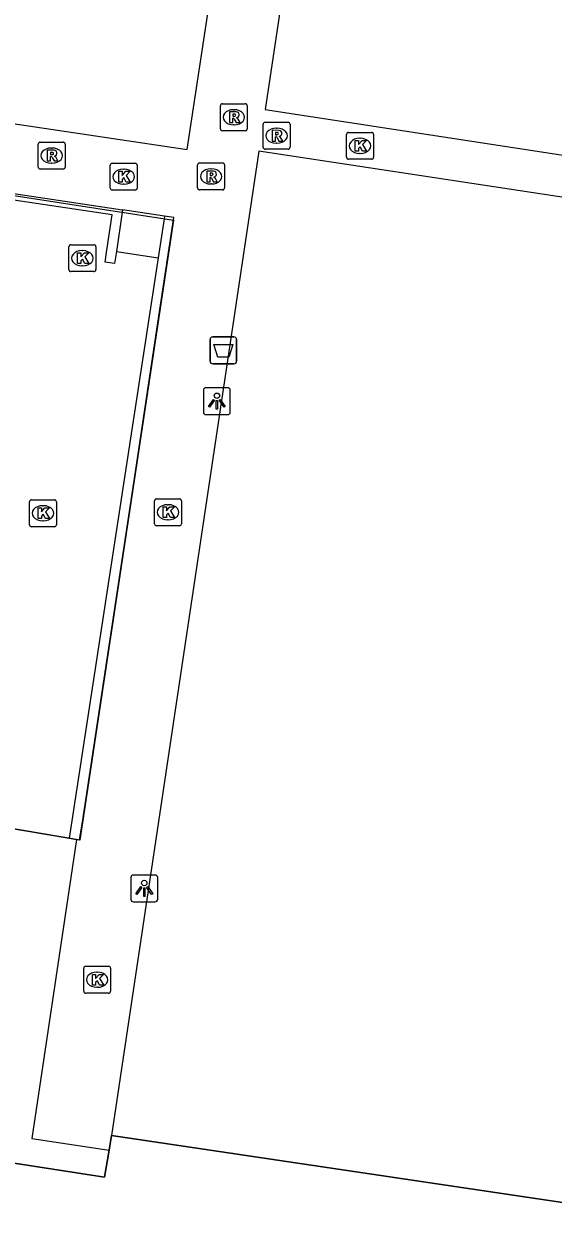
# Model space of a CAD drawing. Extents: x 164150 to 165261, y 382513 to 383432.
# Drawn here: x 164212.4 to 164232.08, y 382766.41 to 382810.49 of the extents above; entities that cross this region are included whole.
import ezdxf

# ---------------------------------------------------------------- set-up
doc = ezdxf.new("R2010")
doc.units = 0
for name, color, linetype in [('IMGEO_Afvalbak', 7, 'Continuous'), ('IMGEO_Groenvoorziening', 7, 'Continuous'), ('IMGEO_Hek', 7, 'Continuous'), ('IMGEO_Kolk', 7, 'Continuous'), ('IMGEO_Lichtpunt', 7, 'Continuous'), ('IMGEO_Muur', 7, 'Continuous'), ('IMGEO_Rioolput', 7, 'Continuous'), ('IMGEO_Voetpad_open', 7, 'Continuous')]:
    doc.layers.add(name, color=color, linetype=linetype)

msp = doc.modelspace()

# ---------------------------------------------------------------- linework, layer by layer
at = {"layer": 'IMGEO_Afvalbak'}
for p, q in [((164219.324, 382797.957), (164219.324, 382798.757)), ((164219.324, 382798.757), (164219.324, 382797.957)), ((164219.424, 382798.857), (164220.214, 382798.857)), ((164220.214, 382798.857), (164219.424, 382798.857)), ((164220.314, 382798.757), (164220.314, 382797.957)), ((164220.314, 382797.957), (164220.314, 382798.757)), ((164220.214, 382797.857), (164219.424, 382797.857)), ((164219.424, 382797.857), (164220.214, 382797.857))]:
    msp.add_line(p, q, dxfattribs=at)
msp.add_lwpolyline([(164219.467, 382798.571), (164220.171, 382798.571), (164220.022, 382798.101), (164219.616, 382798.101), (164219.467, 382798.571)], dxfattribs=at)
for centre, start, end in [((164219.424, 382798.757), 90, 180), ((164219.424, 382798.757), 90, 180), ((164220.214, 382798.757), 0, 90), ((164220.214, 382798.757), 360, 90), ((164219.424, 382797.957), 180, 270), ((164219.424, 382797.957), 180, 270), ((164220.214, 382797.957), 270, 0), ((164220.214, 382797.957), 270, 0)]:
    msp.add_arc(centre, 0.1, start, end, dxfattribs=at)
at = {"layer": 'IMGEO_Groenvoorziening'}
for points in [[(164215.574, 382768.638), (164215.407, 382767.639), (164205.957, 382769.097), (164207.394, 382779.219)], [(164234.342, 382766.406), (164215.665, 382769.181)]]:
    msp.add_lwpolyline(points, dxfattribs=at)
at = {"layer": 'IMGEO_Hek'}
for points in [[(164215.665, 382769.181), (164234.342, 382766.406), (164241.349, 382814.392), (164250.763, 382877.302), (164232.516, 382880.004)], [(164231.856, 382877.141), (164221.376, 382807.304), (164239.803, 382804.489), (164239.581, 382802.961), (164221.141, 382805.757), (164215.665, 382769.181)], [(164184.244, 382810.929), (164218.479, 382805.822), (164224.023, 382842.342), (164189.778, 382847.475)], [(164207.394, 382779.219), (164205.957, 382769.097), (164215.407, 382767.639), (164215.574, 382768.638)], [(164215.574, 382768.638), (164215.665, 382769.181)]]:
    msp.add_lwpolyline(points, dxfattribs=at)
at = {"layer": 'IMGEO_Kolk'}
for p, q in [((164224.398, 382805.53), (164224.398, 382806.382)), ((164224.473, 382806.456), (164225.325, 382806.456)), ((164225.399, 382806.382), (164225.399, 382805.53)), ((164224.886, 382806.236), (164224.911, 382806.236)), ((164224.909, 382805.676), (164224.884, 382805.676)), ((164215.616, 382804.385), (164215.616, 382805.237)), ((164215.691, 382805.311), (164216.543, 382805.311)), ((164216.104, 382805.091), (164216.129, 382805.091)), ((164216.617, 382805.237), (164216.617, 382804.385)), ((164225.325, 382805.456), (164224.473, 382805.456)), ((164216.543, 382804.311), (164215.691, 382804.311)), ((164216.127, 382804.531), (164216.102, 382804.531)), ((164214.08, 382801.356), (164214.08, 382802.208)), ((164214.155, 382802.282), (164215.007, 382802.282)), ((164214.568, 382802.062), (164214.593, 382802.062)), ((164215.081, 382802.208), (164215.081, 382801.356)), ((164215.007, 382801.282), (164214.155, 382801.282)), ((164214.591, 382801.502), (164214.566, 382801.502)), ((164212.615, 382791.879), (164212.615, 382792.731)), ((164212.69, 382792.805), (164213.542, 382792.805)), ((164213.616, 382792.731), (164213.616, 382791.879)), ((164217.261, 382791.917), (164217.261, 382792.769)), ((164217.336, 382792.843), (164218.188, 382792.843)), ((164218.262, 382792.769), (164218.262, 382791.917)), ((164213.103, 382792.585), (164213.128, 382792.585)), ((164217.749, 382792.623), (164217.774, 382792.623)), ((164213.126, 382792.025), (164213.101, 382792.025)), ((164218.188, 382791.843), (164217.336, 382791.843)), ((164217.772, 382792.063), (164217.747, 382792.063)), ((164213.542, 382791.805), (164212.69, 382791.805)), ((164214.63, 382774.546), (164214.63, 382775.398)), ((164214.705, 382775.472), (164215.557, 382775.472)), ((164215.118, 382775.252), (164215.143, 382775.252)), ((164215.631, 382775.398), (164215.631, 382774.546)), ((164215.141, 382774.692), (164215.116, 382774.692)), ((164215.557, 382774.472), (164214.705, 382774.472))]:
    msp.add_line(p, q, dxfattribs=at)
for points in [[(164224.398, 382805.53), (164224.398, 382806.382)], [(164224.473, 382806.456), (164225.325, 382806.456)], [(164225.399, 382806.382), (164225.399, 382805.53)], [(164224.719, 382806.156), (164224.842, 382806.156), (164224.842, 382806.005), (164224.972, 382806.156), (164225.136, 382806.156), (164224.99, 382806.005), (164225.143, 382805.756), (164224.991, 382805.756), (164224.906, 382805.92), (164224.842, 382805.853), (164224.842, 382805.756), (164224.719, 382805.756), (164224.719, 382806.156)], [(164215.616, 382804.385), (164215.616, 382805.237)], [(164215.691, 382805.311), (164216.543, 382805.311)], [(164216.617, 382805.237), (164216.617, 382804.385)], [(164225.325, 382805.456), (164224.473, 382805.456)], [(164215.937, 382805.011), (164216.06, 382805.011), (164216.06, 382804.86), (164216.19, 382805.011), (164216.354, 382805.011), (164216.208, 382804.86), (164216.361, 382804.611), (164216.209, 382804.611), (164216.124, 382804.775), (164216.06, 382804.708), (164216.06, 382804.611), (164215.937, 382804.611), (164215.937, 382805.011)], [(164216.543, 382804.311), (164215.691, 382804.311)], [(164214.08, 382801.356), (164214.08, 382802.208)], [(164214.155, 382802.282), (164215.007, 382802.282)], [(164214.401, 382801.982), (164214.524, 382801.982), (164214.524, 382801.831), (164214.654, 382801.982), (164214.818, 382801.982), (164214.672, 382801.831), (164214.825, 382801.582), (164214.673, 382801.582), (164214.588, 382801.746), (164214.524, 382801.679), (164214.524, 382801.582), (164214.401, 382801.582), (164214.401, 382801.982)], [(164215.081, 382802.208), (164215.081, 382801.356)], [(164215.007, 382801.282), (164214.155, 382801.282)], [(164212.615, 382791.879), (164212.615, 382792.731)], [(164212.69, 382792.805), (164213.542, 382792.805)], [(164213.616, 382792.731), (164213.616, 382791.879)], [(164217.261, 382791.917), (164217.261, 382792.769)], [(164217.336, 382792.843), (164218.188, 382792.843)], [(164218.262, 382792.769), (164218.262, 382791.917)], [(164212.936, 382792.505), (164213.059, 382792.505), (164213.059, 382792.354), (164213.189, 382792.505), (164213.353, 382792.505), (164213.207, 382792.354), (164213.36, 382792.105), (164213.208, 382792.105), (164213.123, 382792.269), (164213.059, 382792.202), (164213.059, 382792.105), (164212.936, 382792.105), (164212.936, 382792.505)], [(164217.582, 382792.543), (164217.705, 382792.543), (164217.705, 382792.392), (164217.835, 382792.543), (164217.999, 382792.543), (164217.853, 382792.392), (164218.006, 382792.143), (164217.854, 382792.143), (164217.769, 382792.307), (164217.705, 382792.24), (164217.705, 382792.143), (164217.582, 382792.143), (164217.582, 382792.543)], [(164218.188, 382791.843), (164217.336, 382791.843)], [(164213.542, 382791.805), (164212.69, 382791.805)], [(164214.63, 382774.546), (164214.63, 382775.398)], [(164214.705, 382775.472), (164215.557, 382775.472)], [(164214.951, 382775.172), (164215.074, 382775.172), (164215.074, 382775.021), (164215.204, 382775.172), (164215.368, 382775.172), (164215.222, 382775.021), (164215.375, 382774.772), (164215.223, 382774.772), (164215.138, 382774.936), (164215.074, 382774.869), (164215.074, 382774.772), (164214.951, 382774.772), (164214.951, 382775.172)], [(164215.631, 382775.398), (164215.631, 382774.546)], [(164215.557, 382774.472), (164214.705, 382774.472)]]:
    msp.add_lwpolyline(points, dxfattribs=at)
for centre, start, end in [((164224.475, 382806.38), 91.552, 178.448), ((164224.475, 382806.38), 91.552, 178.448), ((164225.323, 382806.38), 1.552, 88.448), ((164225.323, 382806.38), 1.552, 88.448), ((164224.475, 382805.532), 181.552, 268.448), ((164224.475, 382805.532), 181.552, 268.448), ((164225.323, 382805.532), 271.552, 358.448), ((164225.323, 382805.532), 271.552, 358.448), ((164215.693, 382805.235), 91.552, 178.448), ((164215.693, 382805.235), 91.552, 178.448), ((164216.541, 382805.235), 1.552, 88.448), ((164216.541, 382805.235), 1.552, 88.448), ((164215.693, 382804.387), 181.552, 268.448), ((164215.693, 382804.387), 181.552, 268.448), ((164216.541, 382804.387), 271.552, 358.448), ((164216.541, 382804.387), 271.552, 358.448), ((164214.157, 382802.206), 91.552, 178.448), ((164214.157, 382802.206), 91.552, 178.448), ((164215.005, 382802.206), 1.552, 88.448), ((164215.005, 382802.206), 1.552, 88.448), ((164214.157, 382801.358), 181.552, 268.448), ((164214.157, 382801.358), 181.552, 268.448), ((164215.005, 382801.358), 271.552, 358.448), ((164215.005, 382801.358), 271.552, 358.448), ((164212.692, 382792.729), 91.552, 178.448), ((164212.692, 382792.729), 91.552, 178.448), ((164213.54, 382792.729), 1.552, 88.448), ((164213.54, 382792.729), 1.552, 88.448), ((164217.338, 382792.767), 91.552, 178.448), ((164217.338, 382792.767), 91.552, 178.448), ((164218.186, 382792.767), 1.552, 88.448), ((164218.186, 382792.767), 1.552, 88.448), ((164212.692, 382791.881), 181.552, 268.448), ((164212.692, 382791.881), 181.552, 268.448), ((164213.54, 382791.881), 271.552, 358.448), ((164213.54, 382791.881), 271.552, 358.448), ((164217.338, 382791.919), 181.552, 268.448), ((164217.338, 382791.919), 181.552, 268.448), ((164218.186, 382791.919), 271.552, 358.448), ((164218.186, 382791.919), 271.552, 358.448), ((164214.707, 382775.396), 91.552, 178.448), ((164214.707, 382775.396), 91.552, 178.448), ((164215.555, 382775.396), 1.552, 88.448), ((164215.555, 382775.396), 1.552, 88.448), ((164214.707, 382774.548), 181.552, 268.448), ((164214.707, 382774.548), 181.552, 268.448), ((164215.555, 382774.548), 271.552, 358.448), ((164215.555, 382774.548), 271.552, 358.448)]:
    msp.add_arc(centre, 0.0765, start, end, dxfattribs=at)
for centre, major_axis, ratio, start_param, end_param in [((164224.885, 382805.956), (-0.387, 0.002), 0.722429, 4.712389, 7.853982), ((164224.91, 382805.956), (-0.39, 0.002), 0.717154, 1.570796, 4.712389), ((164216.103, 382804.811), (-0.387, 0.002), 0.722429, 4.712389, 7.853982), ((164216.128, 382804.811), (-0.39, 0.002), 0.717154, 1.570796, 4.712389), ((164214.567, 382801.782), (-0.387, 0.002), 0.722429, 4.712389, 7.853982), ((164214.592, 382801.782), (-0.39, 0.002), 0.717154, 1.570796, 4.712389), ((164213.102, 382792.305), (-0.387, 0.002), 0.722429, 4.712389, 7.853982), ((164213.127, 382792.305), (-0.39, 0.002), 0.717154, 1.570796, 4.712389), ((164217.748, 382792.343), (-0.387, 0.002), 0.722429, 4.712389, 7.853982), ((164217.773, 382792.343), (-0.39, 0.002), 0.717154, 1.570796, 4.712389), ((164215.117, 382774.972), (-0.387, 0.002), 0.722429, 4.712389, 7.853982), ((164215.142, 382774.972), (-0.39, 0.002), 0.717154, 1.570796, 4.712389)]:
    msp.add_ellipse(centre, major_axis=major_axis, ratio=ratio, start_param=start_param, end_param=end_param, dxfattribs=at)
at = {"layer": 'IMGEO_Lichtpunt'}
for p, q in [((164219.08, 382796.873), (164219.08, 382796.066)), ((164219.08, 382796.873), (164219.08, 382796.066)), ((164219.982, 382796.968), (164219.174, 382796.968)), ((164219.982, 382796.968), (164219.174, 382796.968)), ((164220.076, 382796.066), (164220.076, 382796.873)), ((164220.076, 382796.066), (164220.076, 382796.873)), ((164219.174, 382795.972), (164219.982, 382795.972)), ((164219.174, 382795.972), (164219.982, 382795.972)), ((164216.383, 382778.768), (164216.383, 382777.961)), ((164216.383, 382778.768), (164216.383, 382777.961)), ((164217.285, 382778.863), (164216.477, 382778.863)), ((164217.285, 382778.863), (164216.477, 382778.863)), ((164217.379, 382777.961), (164217.379, 382778.768)), ((164217.379, 382777.961), (164217.379, 382778.768)), ((164216.477, 382777.867), (164217.285, 382777.867)), ((164216.477, 382777.867), (164217.285, 382777.867))]:
    msp.add_line(p, q, dxfattribs=at)
for points in [[(164219.454, 382796.537), (164219.493, 382796.509), (164219.305, 382796.247), (164219.267, 382796.274), (164219.454, 382796.537)], [(164219.556, 382796.489), (164219.603, 382796.489), (164219.603, 382796.167), (164219.556, 382796.167), (164219.556, 382796.489)], [(164219.666, 382796.509), (164219.704, 382796.536), (164219.891, 382796.274), (164219.852, 382796.246), (164219.666, 382796.509)], [(164216.757, 382778.432), (164216.796, 382778.404), (164216.608, 382778.142), (164216.57, 382778.169), (164216.757, 382778.432)], [(164216.859, 382778.384), (164216.906, 382778.384), (164216.906, 382778.062), (164216.859, 382778.062), (164216.859, 382778.384)], [(164216.969, 382778.404), (164217.007, 382778.431), (164217.194, 382778.169), (164217.155, 382778.141), (164216.969, 382778.404)]]:
    msp.add_lwpolyline(points, dxfattribs=at)
for centre in [(164219.579, 382796.671), (164216.882, 382778.566)]:
    msp.add_circle(centre, 0.0994, dxfattribs=at)
for centre, start, end in [((164219.174, 382796.873), 90, 180), ((164219.174, 382796.873), 90, 180), ((164219.982, 382796.873), 0, 90), ((164219.982, 382796.873), 0, 90), ((164219.174, 382796.066), 180, 270), ((164219.174, 382796.066), 180, 270), ((164219.982, 382796.066), 270, 0), ((164219.982, 382796.066), 270, 360), ((164216.477, 382778.768), 90, 180), ((164216.477, 382778.768), 90, 180), ((164217.285, 382778.768), 0, 90), ((164217.285, 382778.768), 0, 90), ((164216.477, 382777.961), 180, 270), ((164216.477, 382777.961), 180, 270), ((164217.285, 382777.961), 270, 0), ((164217.285, 382777.961), 270, 360)]:
    msp.add_arc(centre, 0.0946, start, end, dxfattribs=at)
at = {"layer": 'IMGEO_Muur'}
for points in [[(164195.419, 382803.047), (164195.654, 382804.576), (164193.66, 382804.872), (164193.991, 382806.904), (164217.961, 382803.192), (164214.484, 382780.162), (164214.365, 382780.182)], [(164195.949, 382806.601), (164216.076, 382803.58)], [(164215.844, 382802.028), (164215.779, 382801.588), (164215.428, 382801.64), (164215.494, 382802.08), (164215.69, 382803.393), (164195.911, 382806.344)], [(164214.365, 382780.182), (164214.473, 382780.164), (164214.584, 382780.824), (164215.488, 382786.812), (164216.549, 382793.841), (164217.422, 382799.624), (164217.977, 382803.297), (164217.634, 382803.348)], [(164216.076, 382803.58), (164216.062, 382803.486), (164215.844, 382802.028)], [(164217.634, 382803.348), (164217.618, 382803.245), (164217.396, 382801.795)], [(164217.396, 382801.795), (164214.085, 382780.229)], [(164214.365, 382780.182), (164207.717, 382781.306)], [(164214.085, 382780.229), (164214.365, 382780.182)]]:
    msp.add_lwpolyline(points, dxfattribs=at)
at = {"layer": 'IMGEO_Rioolput'}
for p, q in [((164219.708, 382806.593), (164219.708, 382807.445)), ((164219.783, 382807.519), (164220.635, 382807.519)), ((164220.196, 382807.299), (164220.221, 382807.299)), ((164220.709, 382807.445), (164220.709, 382806.593)), ((164221.371, 382806.833), (164222.223, 382806.833)), ((164220.635, 382806.519), (164219.783, 382806.519)), ((164220.219, 382806.739), (164220.194, 382806.739)), ((164221.296, 382805.907), (164221.296, 382806.759)), ((164221.784, 382806.613), (164221.809, 382806.613)), ((164222.297, 382806.759), (164222.297, 382805.907)), ((164212.94, 382805.17), (164212.94, 382806.022)), ((164213.015, 382806.096), (164213.867, 382806.096)), ((164213.941, 382806.022), (164213.941, 382805.17)), ((164221.807, 382806.053), (164221.782, 382806.053)), ((164213.428, 382805.876), (164213.453, 382805.876)), ((164222.223, 382805.833), (164221.371, 382805.833)), ((164213.867, 382805.096), (164213.015, 382805.096)), ((164213.451, 382805.316), (164213.426, 382805.316)), ((164218.864, 382804.393), (164218.864, 382805.245)), ((164218.939, 382805.319), (164219.791, 382805.319)), ((164219.352, 382805.099), (164219.377, 382805.099)), ((164219.865, 382805.245), (164219.865, 382804.393)), ((164219.791, 382804.319), (164218.939, 382804.319)), ((164219.375, 382804.539), (164219.35, 382804.539))]:
    msp.add_line(p, q, dxfattribs=at)
for points in [[(164219.708, 382806.593), (164219.708, 382807.445)], [(164219.783, 382807.519), (164220.635, 382807.519)], [(164220.709, 382807.445), (164220.709, 382806.593)], [(164220.297, 382807.217), (164220.045, 382807.219), (164220.045, 382806.819)], [(164220.045, 382806.819), (164220.169, 382806.819), (164220.169, 382806.981), (164220.18, 382806.981)], [(164220.223, 382807.138), (164220.169, 382807.138), (164220.169, 382807.057)], [(164220.169, 382807.057), (164220.221, 382807.057)], [(164220.227, 382806.952), (164220.298, 382806.819), (164220.438, 382806.819), (164220.373, 382806.945)], [(164221.371, 382806.833), (164222.223, 382806.833)], [(164220.635, 382806.519), (164219.783, 382806.519)], [(164221.296, 382805.907), (164221.296, 382806.759)], [(164221.885, 382806.531), (164221.633, 382806.533), (164221.633, 382806.133)], [(164221.811, 382806.452), (164221.757, 382806.452), (164221.757, 382806.371)], [(164222.297, 382806.759), (164222.297, 382805.907)], [(164212.94, 382805.17), (164212.94, 382806.022)], [(164213.015, 382806.096), (164213.867, 382806.096)], [(164213.941, 382806.022), (164213.941, 382805.17)], [(164221.633, 382806.133), (164221.757, 382806.133), (164221.757, 382806.295), (164221.768, 382806.295)], [(164221.757, 382806.371), (164221.809, 382806.371)], [(164221.815, 382806.266), (164221.886, 382806.133), (164222.026, 382806.133), (164221.961, 382806.259)], [(164213.529, 382805.794), (164213.277, 382805.796), (164213.277, 382805.396)], [(164213.277, 382805.396), (164213.401, 382805.396), (164213.401, 382805.558), (164213.412, 382805.558)], [(164213.455, 382805.715), (164213.401, 382805.715), (164213.401, 382805.634)], [(164213.401, 382805.634), (164213.453, 382805.634)], [(164213.459, 382805.529), (164213.53, 382805.396), (164213.67, 382805.396), (164213.605, 382805.522)], [(164222.223, 382805.833), (164221.371, 382805.833)], [(164213.867, 382805.096), (164213.015, 382805.096)], [(164218.864, 382804.393), (164218.864, 382805.245)], [(164218.939, 382805.319), (164219.791, 382805.319)], [(164219.865, 382805.245), (164219.865, 382804.393)], [(164219.453, 382805.017), (164219.201, 382805.019), (164219.201, 382804.619)], [(164219.201, 382804.619), (164219.325, 382804.619), (164219.325, 382804.781), (164219.336, 382804.781)], [(164219.379, 382804.938), (164219.325, 382804.938), (164219.325, 382804.857)], [(164219.325, 382804.857), (164219.377, 382804.857)], [(164219.383, 382804.752), (164219.454, 382804.619), (164219.594, 382804.619), (164219.529, 382804.745)], [(164219.791, 382804.319), (164218.939, 382804.319)]]:
    msp.add_lwpolyline(points, dxfattribs=at)
for centre, radius, start, end in [((164219.785, 382807.443), 0.0765, 91.552, 178.448), ((164219.785, 382807.443), 0.0765, 91.552, 178.448), ((164220.633, 382807.443), 0.0765, 1.552, 88.448), ((164220.633, 382807.443), 0.0765, 1.552, 88.448), ((164220.179, 382806.928), 0.0533, 26.0293, 88.6989), ((164220.205, 382807.246), 0.19, 274.7715, 282.9687), ((164220.229, 382807.042), 0.0964, 77.0061, 93.1865), ((164220.243, 382807.099), 0.0378, 276.6634, 79.6772), ((164220.296, 382807.107), 0.109, 350.3612, 89.416), ((164220.294, 382807.107), 0.112, 277.5842, 350.9817), ((164220.278, 382806.892), 0.108, 29.5134, 73.7905), ((164221.373, 382806.757), 0.0765, 91.552, 178.448), ((164221.373, 382806.757), 0.0765, 91.552, 178.448), ((164222.221, 382806.757), 0.0765, 1.552, 88.448), ((164222.221, 382806.757), 0.0765, 1.552, 88.448), ((164219.785, 382806.595), 0.0765, 181.552, 268.448), ((164219.785, 382806.595), 0.0765, 181.552, 268.448), ((164220.633, 382806.595), 0.0765, 271.552, 358.448), ((164220.633, 382806.595), 0.0765, 271.552, 358.448), ((164221.817, 382806.356), 0.0964, 77.0061, 93.1865), ((164221.831, 382806.413), 0.0378, 276.6634, 79.6772), ((164221.884, 382806.421), 0.109, 350.3612, 89.416), ((164221.882, 382806.421), 0.112, 277.5842, 350.9817), ((164213.017, 382806.02), 0.0765, 91.552, 178.448), ((164213.017, 382806.02), 0.0765, 91.552, 178.448), ((164213.865, 382806.02), 0.0765, 1.552, 88.448), ((164213.865, 382806.02), 0.0765, 1.552, 88.448), ((164221.767, 382806.242), 0.0533, 26.0293, 88.6989), ((164221.793, 382806.56), 0.19, 274.7715, 282.9687), ((164221.866, 382806.206), 0.108, 29.5134, 73.7905), ((164213.411, 382805.505), 0.0533, 26.0293, 88.6989), ((164213.437, 382805.823), 0.19, 274.7715, 282.9687), ((164213.461, 382805.619), 0.0964, 77.0061, 93.1865), ((164213.475, 382805.676), 0.0378, 276.6634, 79.6772), ((164213.528, 382805.684), 0.109, 350.3612, 89.416), ((164213.526, 382805.684), 0.112, 277.5842, 350.9817), ((164213.51, 382805.469), 0.108, 29.5134, 73.7905), ((164221.373, 382805.909), 0.0765, 181.552, 268.448), ((164221.373, 382805.909), 0.0765, 181.552, 268.448), ((164222.221, 382805.909), 0.0765, 271.552, 358.448), ((164222.221, 382805.909), 0.0765, 271.552, 358.448), ((164213.017, 382805.172), 0.0765, 181.552, 268.448), ((164213.017, 382805.172), 0.0765, 181.552, 268.448), ((164213.865, 382805.172), 0.0765, 271.552, 358.448), ((164213.865, 382805.172), 0.0765, 271.552, 358.448), ((164218.941, 382805.243), 0.0765, 91.552, 178.448), ((164218.941, 382805.243), 0.0765, 91.552, 178.448), ((164219.789, 382805.243), 0.0765, 1.552, 88.448), ((164219.789, 382805.243), 0.0765, 1.552, 88.448), ((164219.335, 382804.728), 0.0533, 26.0293, 88.6989), ((164219.361, 382805.046), 0.19, 274.7715, 282.9687), ((164219.385, 382804.842), 0.0964, 77.0061, 93.1865), ((164219.399, 382804.899), 0.0378, 276.6634, 79.6772), ((164219.452, 382804.907), 0.109, 350.3612, 89.416), ((164219.45, 382804.907), 0.112, 277.5842, 350.9817), ((164219.434, 382804.692), 0.108, 29.5134, 73.7905), ((164218.941, 382804.395), 0.0765, 181.552, 268.448), ((164218.941, 382804.395), 0.0765, 181.552, 268.448), ((164219.789, 382804.395), 0.0765, 271.552, 358.448), ((164219.789, 382804.395), 0.0765, 271.552, 358.448)]:
    msp.add_arc(centre, radius, start, end, dxfattribs=at)
for centre, major_axis, ratio, start_param, end_param in [((164220.195, 382807.019), (-0.387, 0.002), 0.722429, 4.712389, 7.853982), ((164220.22, 382807.019), (-0.39, 0.002), 0.717154, 1.570796, 4.712389), ((164221.783, 382806.333), (-0.387, 0.002), 0.722429, 4.712389, 7.853982), ((164221.808, 382806.333), (-0.39, 0.002), 0.717154, 1.570796, 4.712389), ((164213.427, 382805.596), (-0.387, 0.002), 0.722429, 4.712389, 7.853982), ((164213.452, 382805.596), (-0.39, 0.002), 0.717154, 1.570796, 4.712389), ((164219.351, 382804.819), (-0.387, 0.002), 0.722429, 4.712389, 7.853982), ((164219.376, 382804.819), (-0.39, 0.002), 0.717154, 1.570796, 4.712389)]:
    msp.add_ellipse(centre, major_axis=major_axis, ratio=ratio, start_param=start_param, end_param=end_param, dxfattribs=at)
at = {"layer": 'IMGEO_Voetpad_open'}
for points in [[(164231.856, 382877.141), (164221.376, 382807.304), (164239.803, 382804.489), (164239.581, 382802.961), (164221.141, 382805.757), (164215.665, 382769.181)], [(164184.244, 382810.929), (164218.479, 382805.822), (164224.023, 382842.342), (164189.778, 382847.475)], [(164217.634, 382803.348), (164216.076, 382803.58)], [(164215.844, 382802.028), (164217.396, 382801.795)], [(164207.717, 382781.306), (164214.085, 382780.229)], [(164214.365, 382780.182), (164212.706, 382769.077), (164215.574, 382768.638)], [(164215.665, 382769.181), (164215.574, 382768.638)]]:
    msp.add_lwpolyline(points, dxfattribs=at)

doc.saveas('drawing.dxf')
